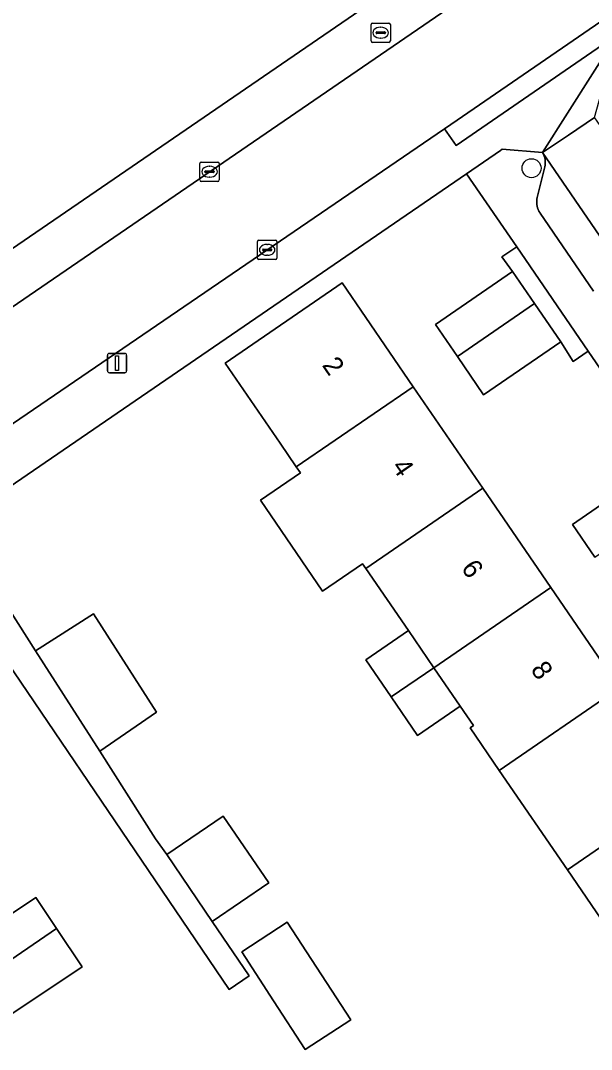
# Model space of a CAD drawing. Extents: x 157445 to 158888, y 383061 to 384688.
# Drawn here: x 158311.3 to 158340.8, y 383580.5 to 383633.5 of the extents above; entities that cross this region are included whole.
import ezdxf

# ---------------------------------------------------------------- set-up
doc = ezdxf.new("R2010")
doc.units = 0
for name, color, linetype in [('IMGEO_Boom', 7, 'Continuous'), ('IMGEO_Brandkraan', 7, 'Continuous'), ('IMGEO_Erf', 7, 'Continuous'), ('IMGEO_Kolk', 7, 'Continuous'), ('IMGEO_Lichtmast', 7, 'Continuous'), ('IMGEO_Pand', 7, 'Continuous'), ('IMGEO_Pand_nummerreeks', 7, 'Continuous'), ('IMGEO_Parkeervlak_open', 7, 'Continuous'), ('IMGEO_Rijbaan_lokaal_open', 7, 'Continuous'), ('IMGEO_Voetpad_open', 7, 'Continuous')]:
    doc.layers.add(name, color=color, linetype=linetype)

msp = doc.modelspace()

# ---------------------------------------------------------------- linework, layer by layer
at = {"layer": 'IMGEO_Boom'}
msp.add_circle((158337.66, 383625.91), 0.489, dxfattribs=at)
at = {"layer": 'IMGEO_Brandkraan'}
for p, q in [((158329.376, 383632.469), (158329.376, 383633.321)), ((158329.451, 383633.395), (158330.303, 383633.395)), ((158330.377, 383633.321), (158330.377, 383632.469)), ((158329.635, 383632.889), (158329.635, 383632.901)), ((158330.073, 383632.852), (158329.675, 383632.852)), ((158329.678, 383632.938), (158330.076, 383632.938)), ((158329.864, 383633.175), (158329.889, 383633.175)), ((158330.119, 383632.901), (158330.119, 383632.889)), ((158330.303, 383632.395), (158329.451, 383632.395)), ((158329.887, 383632.615), (158329.862, 383632.615))]:
    msp.add_line(p, q, dxfattribs=at)
for points in [[(158329.376, 383632.469), (158329.376, 383633.321)], [(158329.451, 383633.395), (158330.303, 383633.395)], [(158330.377, 383633.321), (158330.377, 383632.469)], [(158330.303, 383632.395), (158329.451, 383632.395)]]:
    msp.add_lwpolyline(points, dxfattribs=at)
for centre, radius, start, end in [((158329.453, 383633.319), 0.0765, 91.552, 178.448), ((158329.453, 383633.319), 0.0765, 91.552, 178.448), ((158330.301, 383633.319), 0.0765, 1.552, 88.448), ((158330.301, 383633.319), 0.0765, 1.552, 88.448), ((158329.675, 383632.898), 0.0403, 85.8775, 175.7526), ((158329.672, 383632.888), 0.0366, 178.938, 274.7102), ((158330.076, 383632.895), 0.043, 264.8664, 352.4533), ((158330.08, 383632.9), 0.0386, 1.7309, 96.639), ((158329.453, 383632.471), 0.0765, 181.552, 268.448), ((158329.453, 383632.471), 0.0765, 181.552, 268.448), ((158330.301, 383632.471), 0.0765, 271.552, 358.448), ((158330.301, 383632.471), 0.0765, 271.552, 358.448)]:
    msp.add_arc(centre, radius, start, end, dxfattribs=at)
for centre, major_axis, ratio, start_param, end_param in [((158329.863, 383632.895), (-0.387, 0.002), 0.722429, 4.712389, 7.853982), ((158329.888, 383632.895), (-0.39, 0.002), 0.717154, 1.570796, 4.712389)]:
    msp.add_ellipse(centre, major_axis=major_axis, ratio=ratio, start_param=start_param, end_param=end_param, dxfattribs=at)
at = {"layer": 'IMGEO_Erf'}
for points in [[(158279.276, 383600.145), (158417.27, 383694.62), (158417.156, 383695.965), (158400.646, 383719.878), (158356.391, 383689.6), (158355.51, 383690.928), (158353.836, 383693.449), (158349.926, 383691.318)], [(158343.887, 383611.666), (158340.588, 383616.476), (158339.813, 383615.944), (158339.168, 383616.962), (158335.187, 383614.231), (158333.833, 383616.206), (158332.701, 383617.856), (158336.683, 383620.586), (158336.132, 383621.332), (158336.901, 383621.859), (158334.305, 383625.623), (158307.892, 383607.556), (158312.071, 383601.022), (158315.059, 383602.933), (158318.304, 383597.86), (158315.377, 383595.853), (158318.263, 383591.34), (158318.835, 383590.526), (158321.755, 383592.509), (158324.096, 383589.061), (158321.177, 383587.078), (158323.081, 383584.275), (158322.051, 383583.576), (158306.438, 383606.562)], [(158342.956, 383584.703), (158339.508, 383589.732), (158335.991, 383594.862), (158334.487, 383597.056), (158334.663, 383597.176), (158333.982, 383598.169), (158331.781, 383596.66), (158330.417, 383598.65), (158329.102, 383600.567), (158331.303, 383602.077), (158329.112, 383605.271), (158328.943, 383605.517), (158326.881, 383604.103), (158323.669, 383608.787), (158325.731, 383610.201), (158325.522, 383610.507), (158324.682, 383611.732), (158321.854, 383615.855), (158327.89, 383619.994), (158331.558, 383614.646), (158335.148, 383609.41), (158338.654, 383604.298), (158342.204, 383599.121)], [(158340.926, 383605.856), (158339.766, 383607.548), (158343.72, 383610.26)]]:
    msp.add_lwpolyline(points, dxfattribs=at)
for points in [[(158310.536, 383582.108), (158309.238, 383584.046), (158308.143, 383585.681), (158312.082, 383588.319), (158313.154, 383586.717), (158314.475, 383584.745)], [(158322.707, 383585.502), (158325.052, 383587.032), (158328.329, 383582.009), (158325.984, 383580.479), (158324.339, 383582.986)]]:
    msp.add_lwpolyline(points, close=True, dxfattribs=at)
at = {"layer": 'IMGEO_Kolk'}
for p, q in [((158320.544, 383625.302), (158320.544, 383626.154)), ((158320.619, 383626.228), (158321.471, 383626.228)), ((158321.032, 383626.008), (158321.057, 383626.008)), ((158321.545, 383626.154), (158321.545, 383625.302)), ((158320.803, 383625.722), (158320.803, 383625.734)), ((158321.241, 383625.685), (158320.843, 383625.685)), ((158320.846, 383625.771), (158321.244, 383625.771)), ((158321.055, 383625.448), (158321.03, 383625.448)), ((158321.287, 383625.734), (158321.287, 383625.722)), ((158321.471, 383625.228), (158320.619, 383625.228)), ((158323.516, 383621.273), (158323.516, 383622.125)), ((158323.591, 383622.199), (158324.443, 383622.199)), ((158324.517, 383622.125), (158324.517, 383621.273)), ((158323.775, 383621.693), (158323.775, 383621.705)), ((158324.213, 383621.656), (158323.815, 383621.656)), ((158323.818, 383621.742), (158324.216, 383621.742)), ((158324.004, 383621.979), (158324.029, 383621.979)), ((158324.259, 383621.705), (158324.259, 383621.693)), ((158324.443, 383621.199), (158323.591, 383621.199)), ((158324.027, 383621.419), (158324.002, 383621.419))]:
    msp.add_line(p, q, dxfattribs=at)
for points in [[(158320.544, 383625.302), (158320.544, 383626.154)], [(158320.619, 383626.228), (158321.471, 383626.228)], [(158321.545, 383626.154), (158321.545, 383625.302)], [(158321.471, 383625.228), (158320.619, 383625.228)], [(158323.516, 383621.273), (158323.516, 383622.125)], [(158323.591, 383622.199), (158324.443, 383622.199)], [(158324.517, 383622.125), (158324.517, 383621.273)], [(158324.443, 383621.199), (158323.591, 383621.199)]]:
    msp.add_lwpolyline(points, dxfattribs=at)
for centre, radius, start, end in [((158320.621, 383626.152), 0.0765, 91.552, 178.448), ((158320.621, 383626.152), 0.0765, 91.552, 178.448), ((158321.469, 383626.152), 0.0765, 1.552, 88.448), ((158321.469, 383626.152), 0.0765, 1.552, 88.448), ((158320.621, 383625.304), 0.0765, 181.552, 268.448), ((158320.621, 383625.304), 0.0765, 181.552, 268.448), ((158320.843, 383625.731), 0.0403, 85.8775, 175.7526), ((158320.84, 383625.721), 0.0366, 178.938, 274.7102), ((158321.244, 383625.728), 0.043, 264.8664, 352.4533), ((158321.248, 383625.733), 0.0386, 1.7309, 96.639), ((158321.469, 383625.304), 0.0765, 271.552, 358.448), ((158321.469, 383625.304), 0.0765, 271.552, 358.448), ((158323.593, 383622.123), 0.0765, 91.552, 178.448), ((158323.593, 383622.123), 0.0765, 91.552, 178.448), ((158324.441, 383622.123), 0.0765, 1.552, 88.448), ((158324.441, 383622.123), 0.0765, 1.552, 88.448), ((158323.815, 383621.702), 0.0403, 85.8775, 175.7526), ((158323.812, 383621.692), 0.0366, 178.938, 274.7102), ((158324.216, 383621.699), 0.043, 264.8664, 352.4533), ((158324.22, 383621.704), 0.0386, 1.7309, 96.639), ((158323.593, 383621.275), 0.0765, 181.552, 268.448), ((158323.593, 383621.275), 0.0765, 181.552, 268.448), ((158324.441, 383621.275), 0.0765, 271.552, 358.448), ((158324.441, 383621.275), 0.0765, 271.552, 358.448)]:
    msp.add_arc(centre, radius, start, end, dxfattribs=at)
for centre, major_axis, ratio, start_param, end_param in [((158321.031, 383625.728), (-0.387, 0.002), 0.722429, 4.712389, 7.853982), ((158321.056, 383625.728), (-0.39, 0.002), 0.717154, 1.570796, 4.712389), ((158324.003, 383621.699), (-0.387, 0.002), 0.722429, 4.712389, 7.853982), ((158324.028, 383621.699), (-0.39, 0.002), 0.717154, 1.570796, 4.712389)]:
    msp.add_ellipse(centre, major_axis=major_axis, ratio=ratio, start_param=start_param, end_param=end_param, dxfattribs=at)
at = {"layer": 'IMGEO_Lichtmast'}
for p, q in [((158315.876, 383616.361), (158316.666, 383616.361)), ((158316.666, 383616.361), (158315.876, 383616.361)), ((158315.776, 383615.461), (158315.776, 383616.261)), ((158315.776, 383616.261), (158315.776, 383615.461)), ((158316.766, 383616.261), (158316.766, 383615.461)), ((158316.766, 383615.461), (158316.766, 383616.261)), ((158316.666, 383615.361), (158315.876, 383615.361)), ((158315.876, 383615.361), (158316.666, 383615.361))]:
    msp.add_line(p, q, dxfattribs=at)
msp.add_lwpolyline([(158316.196, 383616.236), (158316.346, 383616.236), (158316.346, 383615.486), (158316.196, 383615.486), (158316.196, 383616.236)], dxfattribs=at)
for centre, start, end in [((158315.876, 383616.261), 90, 180), ((158315.876, 383616.261), 90, 180), ((158316.666, 383616.261), 0, 90), ((158316.666, 383616.261), 360, 90), ((158315.876, 383615.461), 180, 270), ((158315.876, 383615.461), 180, 270), ((158316.666, 383615.461), 270, 0), ((158316.666, 383615.461), 270, 0)]:
    msp.add_arc(centre, 0.1, start, end, dxfattribs=at)
at = {"layer": 'IMGEO_Pand'}
for points in [[(158333.833, 383616.206), (158337.814, 383618.936), (158336.683, 383620.586), (158332.701, 383617.856)], [(158325.522, 383610.507), (158331.558, 383614.646), (158327.89, 383619.994), (158321.854, 383615.855), (158324.682, 383611.732)], [(158333.833, 383616.206), (158335.187, 383614.231), (158339.168, 383616.962), (158337.814, 383618.936)], [(158331.558, 383614.646), (158325.522, 383610.507), (158325.731, 383610.201), (158323.669, 383608.787), (158326.881, 383604.103), (158328.943, 383605.517), (158329.112, 383605.271), (158335.148, 383609.41)], [(158340.926, 383605.856), (158344.88, 383608.568), (158343.72, 383610.26), (158339.766, 383607.548)], [(158335.148, 383609.41), (158329.112, 383605.271), (158331.303, 383602.077), (158332.618, 383600.159), (158338.654, 383604.298)], [(158338.654, 383604.298), (158332.618, 383600.159), (158333.982, 383598.169), (158334.663, 383597.176), (158334.487, 383597.056), (158335.991, 383594.862), (158342.204, 383599.121)], [(158318.304, 383597.86), (158315.059, 383602.933), (158312.071, 383601.022), (158315.377, 383595.853)], [(158331.303, 383602.077), (158329.102, 383600.567), (158330.417, 383598.65), (158332.618, 383600.159)], [(158332.618, 383600.159), (158330.417, 383598.65), (158331.781, 383596.66), (158333.982, 383598.169)], [(158345.721, 383593.993), (158342.204, 383599.121), (158335.991, 383594.862), (158339.508, 383589.732)], [(158345.721, 383593.993), (158339.508, 383589.732), (158342.956, 383584.703), (158349.169, 383588.965)], [(158321.177, 383587.078), (158324.096, 383589.061), (158321.755, 383592.509), (158318.835, 383590.526)], [(158313.154, 383586.717), (158312.082, 383588.319), (158308.143, 383585.681), (158309.238, 383584.046)], [(158313.154, 383586.717), (158309.238, 383584.046), (158310.536, 383582.108), (158314.475, 383584.745)], [(158325.984, 383580.479), (158328.329, 383582.009), (158325.052, 383587.032), (158322.707, 383585.502), (158324.339, 383582.986)]]:
    msp.add_lwpolyline(points, close=True, dxfattribs=at)
at = {"layer": 'IMGEO_Parkeervlak_open'}
msp.add_lwpolyline([(158344.103, 383618.149), (158338.233, 383626.716), (158338.241, 383626.702), (158338.281, 383626.618), (158338.314, 383626.53), (158338.339, 383626.439), (158338.356, 383626.347), (158338.365, 383626.254), (158338.365, 383626.16), (158338.357, 383626.066), (158338.34, 383625.974), (158337.958, 383624.393), (158337.941, 383624.305), (158337.932, 383624.216), (158337.931, 383624.127), (158337.938, 383624.038), (158337.952, 383623.95), (158337.975, 383623.863), (158338.005, 383623.779), (158338.043, 383623.698), (158338.088, 383623.62), (158338.106, 383623.593), (158340.856, 383619.579)], dxfattribs=at)
at = {"layer": 'IMGEO_Rijbaan_lokaal_open'}
for points in [[(158402.125, 383675.244), (158402.165, 383675.271), (158411.426, 383681.568), (158421.659, 383688.498), (158418.79, 383692.748), (158399.958, 383679.742), (158399.87, 383679.681), (158396.818, 383677.592), (158291.408, 383605.439), (158275.823, 383594.75), (158278.623, 383590.71), (158296.72, 383603.094), (158306.706, 383609.901), (158309.83, 383612.03), (158333.171, 383627.939), (158333.825, 383628.385), (158341.507, 383633.663), (158359.407, 383645.96), (158361.016, 383647.069), (158363.977, 383649.11), (158390.1, 383666.952), (158401.945, 383675.147)], [(158341.005, 383628.389), (158340.913, 383628.521), (158339.573, 383627.619), (158338.233, 383626.716), (158344.103, 383618.149), (158345.192, 383616.56), (158347.354, 383613.404), (158349.937, 383609.634), (158354.291, 383603.28), (158356.986, 383605.048)]]:
    msp.add_lwpolyline(points, close=True, dxfattribs=at)
at = {"layer": 'IMGEO_Voetpad_open'}
for points in [[(158396.818, 383677.592), (158396.225, 383678.458), (158399.365, 383680.608), (158399.958, 383679.742), (158418.79, 383692.748), (158417.27, 383694.62), (158279.276, 383600.145), (158275.269, 383597.397), (158272.753, 383598.283), (158275.305, 383594.395), (158275.823, 383594.75), (158291.408, 383605.439)], [(158363.203, 383645.454), (158361.016, 383647.069), (158359.407, 383645.96), (158341.507, 383633.663), (158342.101, 383632.797), (158338.233, 383626.716), (158339.573, 383627.619), (158340.913, 383628.521), (158341.513, 383630.675), (158345.335, 383633.242)], [(158341.507, 383633.663), (158333.825, 383628.385), (158333.171, 383627.939), (158333.765, 383627.073), (158342.101, 383632.797)], [(158334.305, 383625.623), (158336.058, 383626.822), (158336.147, 383626.883), (158338.233, 383626.716), (158342.101, 383632.797), (158333.765, 383627.073), (158333.171, 383627.939), (158309.83, 383612.03), (158306.706, 383609.901), (158296.72, 383603.094), (158278.623, 383590.71), (158278.116, 383590.363), (158280.654, 383586.674), (158280.579, 383588.831), (158284.721, 383591.707), (158306.438, 383606.562), (158307.892, 383607.556)], [(158336.901, 383621.859), (158336.132, 383621.332), (158336.683, 383620.586), (158337.814, 383618.936), (158339.168, 383616.962), (158339.813, 383615.944), (158340.588, 383616.476)], [(158307.892, 383607.556), (158306.438, 383606.562), (158322.051, 383583.576), (158323.081, 383584.275), (158321.177, 383587.078), (158318.835, 383590.526), (158318.263, 383591.34), (158315.377, 383595.853), (158312.071, 383601.022)]]:
    msp.add_lwpolyline(points, close=True, dxfattribs=at)
msp.add_lwpolyline([(158340.856, 383619.579), (158338.106, 383623.593), (158338.088, 383623.62), (158338.043, 383623.698), (158338.005, 383623.779), (158337.975, 383623.863), (158337.952, 383623.95), (158337.938, 383624.038), (158337.931, 383624.127), (158337.932, 383624.216), (158337.941, 383624.305), (158337.958, 383624.393), (158338.34, 383625.974), (158338.357, 383626.066), (158338.365, 383626.16), (158338.365, 383626.254), (158338.356, 383626.347), (158338.339, 383626.439), (158338.314, 383626.53), (158338.281, 383626.618), (158338.241, 383626.702), (158338.233, 383626.716), (158336.147, 383626.883), (158336.058, 383626.822), (158334.305, 383625.623), (158336.901, 383621.859), (158340.588, 383616.476), (158343.887, 383611.666)], dxfattribs=at)

# ---------------------------------------------------------------- texts
at = {"layer": 'IMGEO_Pand_nummerreeks'}
for s, rotation, p in [('2', 304.4411, (158326.821, 383615.753)), ('4', 304.4403, (158330.409, 383610.521)), ('6', 304.4403, (158333.995, 383605.292)), ('8', 304.4403, (158337.583, 383600.059))]:
    msp.add_text(s, height=1, rotation=rotation, dxfattribs=at).set_placement(p)

doc.saveas('drawing.dxf')
